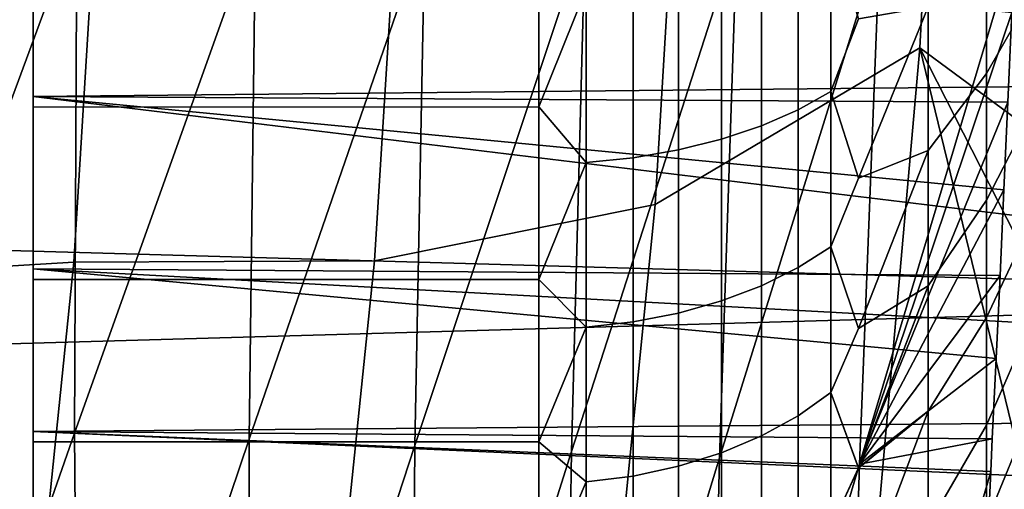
# Model space of a CAD drawing. Header units: metres. Extents: x -166 to 33, y -71 to 34.
# Tile 267 of 332: x 29.33 to 30.632, y -2.055 to -1.435. Entities that reach past the tile are written whole.
import ezdxf

# ---------------------------------------------------------------- set-up
doc = ezdxf.new("R2010")
doc.units = ezdxf.units.M
doc.layers.add('solid_12208131', color=7, linetype='CONTINUOUS')

msp = doc.modelspace()

# ---------------------------------------------------------------- linework, layer by layer
at = {"layer": 'solid_12208131'}
for points in [[(-0.248465, -1.803227, 136.199997), (31.418739, -0.902858, 136.199997), (31.444803, 0, 136.199997), (-0.325886, -0.90159, 136.199997)], [(31.19112, -1.793244, 136.449997), (-0.1715, -0.895804, 136.449997), (-0.197421, 0, 136.449997), (31.268379, -0.89582, 136.449997)], [(29.158617, -1.973199, 163.198822), (29.405586, -1.305546, 161.936615), (29.416843, -0.629387, 162.162262), (29.156506, -1.300328, 163.7117)], [(29.402304, -1.981091, 161.433289), (29.641972, -1.310819, 160.161911), (29.654919, -0.631925, 160.388641), (29.405586, -1.305546, 161.936615)], [(29.633526, -1.989067, 159.668182), (29.866009, -1.316152, 158.387772), (29.880621, -0.634491, 158.61557), (29.641972, -1.310819, 160.161911)], [(29.852625, -1.997134, 157.903687), (30.078047, -1.321549, 156.61441), (30.094296, -0.637088, 156.843262), (29.866009, -1.316152, 158.387772)], [(30.059944, -2.005301, 156.140015), (30.278433, -1.327017, 154.842056), (30.296291, -0.639719, 155.071915), (30.078047, -1.321549, 156.61441)], [(30.255827, -2.013576, 154.377365), (30.467529, -1.332559, 153.070847), (30.486963, -0.642385, 153.301727), (30.278433, -1.327017, 154.842056)], [(30.170589, -1.678781, 49.121826), (30.220901, -0.840443, 49.114994), (30.559858, -0.736855, 53.114628), (30.5208, -1.4717, 53.119671)], [(30.559858, -0.736855, 53.114628), (30.788036, -1.45744, 56.575565), (30.747805, -1.639179, 56.219788), (30.5208, -1.4717, 53.119671)], [(30.559858, -0.736855, 53.114628), (30.825565, -1.287265, 56.929104), (30.788036, -1.45744, 56.575565)], [(29.799341, -1.753442, 45.116024), (29.853682, -0.877736, 45.108257), (30.220901, -0.840443, 49.114994), (30.170589, -1.678781, 49.121826)], [(29.455433, -0.878477, 41.094044), (29.401522, -1.755137, 41.102161), (28.968021, -1.781198, 37.085026), (29.023005, -0.891445, 37.076309)], [(29.455433, -0.878477, 41.094044), (29.853682, -0.877736, 45.108257), (29.799341, -1.753442, 45.116024), (29.401522, -1.755137, 41.102161)], [(31.133202, -2.240872, 136.449997), (-0.094224, -1.793446, 136.449997), (-0.1715, -0.895804, 136.449997), (31.19112, -1.793244, 136.449997)], [(-0.119684, -2.701131, 136.199997), (31.341158, -1.805306, 136.199997), (31.418739, -0.902858, 136.199997), (-0.248465, -1.803227, 136.199997)], [(30.608696, -1.505858, 146.41394), (30.608696, -1.327764, 146.293579), (30.669142, -1.234632, 146.444824), (30.669142, -1.400235, 146.556763)], [(30.608696, -1.327764, 150.60643), (30.608696, -1.505858, 150.486053), (30.669142, -1.400235, 150.343246), (30.669142, -1.234632, 150.45517)], [(29.34763, -1.550008, 145.76532), (29.34763, -1.536287, 145.700027), (29.34763, -1.297446, 145.579605), (29.34763, -1.310106, 145.640442)], [(31.128569, -1.518577, 145.690216), (31.149782, -1.357821, 145.607666), (29.34763, -1.297446, 145.579605), (29.34763, -1.536287, 145.700027)], [(29.34763, -1.550008, 151.134674), (29.34763, -1.310106, 151.259552), (29.34763, -1.297446, 151.320389), (29.34763, -1.536287, 151.199966)], [(30.637127, -1.543706, 151.195816), (29.34763, -1.536287, 151.199966), (29.34763, -1.297446, 151.320389), (30.642151, -1.424913, 151.259293)], [(29.169907, -2.645459, 162.401703), (29.402304, -1.981091, 161.433289), (29.405586, -1.305546, 161.936615), (29.158617, -1.973199, 163.198822)], [(30.016487, -1.310121, 145.640442), (30.016487, -1.550004, 145.76532), (29.34763, -1.550008, 145.76532), (29.34763, -1.310106, 145.640442)], [(30.016487, -1.549991, 151.134689), (30.016487, -1.310108, 151.259552), (29.34763, -1.310106, 151.259552), (29.34763, -1.550008, 151.134674)], [(29.407936, -2.656101, 160.631775), (29.633526, -1.989067, 159.668182), (29.641972, -1.310819, 160.161911), (29.402304, -1.981091, 161.433289)], [(30.079336, -1.393846, 151.214523), (30.016487, -1.310108, 151.259552), (30.016487, -1.549991, 151.134689)], [(30.079336, -1.393846, 145.685471), (30.016487, -1.550004, 145.76532), (30.016487, -1.310121, 145.640442)], [(30.402805, -1.313435, 145.844955), (30.402805, -1.529627, 145.965729), (30.359795, -1.55379, 145.926483), (30.359795, -1.334183, 145.803802)], [(30.402805, -1.529627, 150.934265), (30.402805, -1.313435, 151.055038), (30.359795, -1.334183, 151.096191), (30.359795, -1.55379, 150.973511)], [(30.402805, -1.313435, 145.844955), (30.43944, -1.433342, 145.967392), (30.402805, -1.529627, 145.965729)], [(30.402805, -1.529627, 150.934265), (30.43944, -1.433323, 150.932617), (30.402805, -1.313435, 151.055038)], [(30.440634, -2.021964, 152.615906), (30.645624, -1.338423, 151.301514), (30.646978, -1.303501, 151.317642), (30.467529, -1.332559, 153.070847)], [(29.633587, -2.666861, 158.86235), (29.852625, -1.997134, 157.903687), (29.866009, -1.316152, 158.387772), (29.633526, -1.989067, 159.668182)], [(29.847208, -2.677749, 157.093643), (30.059944, -2.005301, 156.140015), (30.078047, -1.321549, 156.61441), (29.852625, -1.997134, 157.903687)], [(30.049141, -2.688776, 155.325836), (30.255827, -2.013576, 154.377365), (30.278433, -1.327017, 154.842056), (30.059944, -2.005301, 156.140015)], [(30.608696, -1.327764, 146.293579), (30.608696, -1.505858, 146.41394), (30.531868, -1.607648, 146.276321), (30.531868, -1.417516, 146.147812)], [(30.608696, -1.505858, 150.486053), (30.608696, -1.327764, 150.60643), (30.531868, -1.417516, 150.752197), (30.531868, -1.607648, 150.623688)], [(30.239744, -2.699951, 153.559128), (30.440634, -2.021964, 152.615906), (30.467529, -1.332559, 153.070847), (30.255827, -2.013576, 154.377365)], [(30.359795, -1.334183, 145.803802), (30.359795, -1.55379, 145.926483), (30.311329, -1.574923, 145.892166), (30.311329, -1.35233, 145.767807)], [(30.359795, -1.55379, 150.973511), (30.359795, -1.334183, 151.096191), (30.311329, -1.35233, 151.132187), (30.311329, -1.574923, 151.007843)], [(30.440634, -2.021964, 152.615906), (30.642151, -1.424913, 151.259293), (30.645624, -1.338423, 151.301514)], [(30.311329, -1.35233, 145.767807), (30.311329, -1.574923, 145.892166), (30.258175, -1.592691, 145.863312), (30.258175, -1.367587, 145.737549)], [(30.311329, -1.574923, 151.007843), (30.311329, -1.35233, 151.132187), (30.258175, -1.367587, 151.162445), (30.258175, -1.592691, 151.036697)], [(30.258175, -1.367587, 145.737549), (30.258175, -1.592691, 145.863312), (30.20118, -1.606812, 145.840378), (30.20118, -1.379711, 145.713501)], [(30.258175, -1.592691, 151.036697), (30.258175, -1.367587, 151.162445), (30.20118, -1.379711, 151.186493), (30.20118, -1.606812, 151.059631)], [(30.20118, -1.379711, 145.713501), (30.20118, -1.606812, 145.840378), (30.141251, -1.61706, 145.82373), (30.141251, -1.388511, 145.696045)], [(30.20118, -1.606812, 151.059631), (30.20118, -1.379711, 151.186493), (30.141251, -1.388511, 151.203949), (30.141251, -1.61706, 151.076279)], [(30.141251, -1.388511, 145.696045), (30.141251, -1.61706, 145.82373), (30.079336, -1.623273, 145.813629), (30.079336, -1.393846, 145.685471)], [(30.141251, -1.61706, 151.076279), (30.141251, -1.388511, 151.203949), (30.079336, -1.393846, 151.214523), (30.079336, -1.623273, 151.086365)], [(30.079336, -1.393846, 145.685471), (30.079336, -1.623273, 145.813629), (30.016487, -1.550004, 145.76532)], [(30.079336, -1.623273, 151.086365), (30.079336, -1.393846, 151.214523), (30.016487, -1.549991, 151.134689)], [(30.608696, -1.673103, 146.548981), (30.608696, -1.505858, 146.41394), (30.669142, -1.400235, 146.556763), (30.669142, -1.555749, 146.682327)], [(30.608696, -1.505858, 150.486053), (30.608696, -1.673103, 150.351013), (30.669142, -1.555749, 150.217667), (30.669142, -1.400235, 150.343246)], [(30.402805, -1.529627, 145.965729), (30.43944, -1.433342, 145.967392), (30.531868, -1.417516, 146.147812), (30.43944, -1.64426, 146.101776)], [(30.402805, -1.529627, 150.934265), (30.43944, -1.644243, 150.798248), (30.531868, -1.417516, 150.752197), (30.43944, -1.433323, 150.932617)], [(30.531868, -1.417516, 146.147812), (30.531868, -1.607648, 146.276321), (30.43944, -1.64426, 146.101776)], [(30.531868, -1.607648, 150.623688), (30.531868, -1.417516, 150.752197), (30.43944, -1.644243, 150.798248)], [(30.440634, -2.021964, 152.615906), (30.637127, -1.543706, 151.195816), (30.642151, -1.424913, 151.259293)], [(30.087076, -2.514437, 49.133167), (30.170589, -1.678781, 49.121826), (30.5208, -1.4717, 53.119671), (30.455946, -2.204703, 53.12804)], [(30.5208, -1.4717, 53.119671), (30.658285, -2.036712, 55.504734), (30.608393, -2.252475, 55.14616), (30.455946, -2.204703, 53.12804)], [(30.5208, -1.4717, 53.119671), (30.747805, -1.639179, 56.219788), (30.70466, -1.832242, 55.862793)], [(30.5208, -1.4717, 53.119671), (30.70466, -1.832242, 55.862793), (30.658285, -2.036712, 55.504734)], [(30.608696, -1.505858, 146.41394), (30.608696, -1.673103, 146.548981), (30.531868, -1.786198, 146.420486), (30.531868, -1.607648, 146.276321)], [(30.608696, -1.673103, 150.351013), (30.608696, -1.505858, 150.486053), (30.531868, -1.607648, 150.623688), (30.531868, -1.786198, 150.479523)], [(31.093777, -1.747413, 145.829117), (31.128569, -1.518577, 145.690216), (29.34763, -1.536287, 145.700027)], [(29.34763, -1.550008, 145.76532), (29.34763, -1.763923, 145.840195), (29.34763, -1.536287, 145.700027)], [(31.075001, -1.857639, 145.906052), (31.093777, -1.747413, 145.829117), (29.34763, -1.536287, 145.700027), (29.34763, -1.763923, 145.840195)], [(29.34763, -1.550008, 151.134674), (29.34763, -1.536287, 151.199966), (29.34763, -1.763923, 151.059799)], [(30.626774, -1.772557, 151.053955), (29.34763, -1.763923, 151.059799), (29.34763, -1.536287, 151.199966), (30.631975, -1.659605, 151.12735)], [(30.637127, -1.543706, 151.195816), (30.631975, -1.659605, 151.12735), (29.34763, -1.536287, 151.199966)], [(30.402805, -1.529627, 145.965729), (30.402805, -1.734797, 146.104401), (30.359795, -1.762201, 146.067352), (30.359795, -1.55379, 145.926483)], [(30.402805, -1.734797, 150.795593), (30.402805, -1.529627, 150.934265), (30.359795, -1.55379, 150.973511), (30.359795, -1.762201, 150.832657)], [(30.402805, -1.529627, 145.965729), (30.43944, -1.64426, 146.101776), (30.402805, -1.734797, 146.104401)], [(30.402805, -1.734797, 150.795593), (30.43944, -1.644243, 150.798248), (30.402805, -1.529627, 150.934265)], [(30.016487, -1.549991, 151.134689), (29.34763, -1.550008, 151.134674), (29.34763, -1.778084, 150.98938), (30.016487, -1.778079, 150.98938)], [(30.016487, -1.550004, 145.76532), (30.016487, -1.77809, 145.910629), (29.34763, -1.778084, 145.910629), (29.34763, -1.550008, 145.76532)], [(29.34763, -1.550008, 145.76532), (29.34763, -1.778084, 145.910629), (29.34763, -1.763923, 145.840195)], [(29.34763, -1.778084, 150.98938), (29.34763, -1.550008, 151.134674), (29.34763, -1.763923, 151.059799)], [(30.079336, -1.623273, 151.086365), (30.016487, -1.549991, 151.134689), (30.016487, -1.778079, 150.98938)], [(30.079336, -1.623273, 145.813629), (30.016487, -1.77809, 145.910629), (30.016487, -1.550004, 145.76532)], [(30.440634, -2.021964, 152.615906), (30.631975, -1.659605, 151.12735), (30.637127, -1.543706, 151.195816)], [(30.359795, -1.55379, 145.926483), (30.359795, -1.762201, 146.067352), (30.311329, -1.786169, 146.034943), (30.311329, -1.574923, 145.892166)], [(30.359795, -1.762201, 150.832657), (30.359795, -1.55379, 150.973511), (30.311329, -1.574923, 151.007843), (30.311329, -1.786169, 150.865067)], [(30.608696, -1.828293, 146.697723), (30.608696, -1.673103, 146.548981), (30.669142, -1.555749, 146.682327), (30.669142, -1.700054, 146.820633)], [(30.608696, -1.673103, 150.351013), (30.608696, -1.828293, 150.202271), (30.669142, -1.700054, 150.079376), (30.669142, -1.555749, 150.217667)], [(30.311329, -1.574923, 145.892166), (30.311329, -1.786169, 146.034943), (30.258175, -1.806321, 146.00769), (30.258175, -1.592691, 145.863312)], [(30.311329, -1.786169, 150.865067), (30.311329, -1.574923, 151.007843), (30.258175, -1.592691, 151.036697), (30.258175, -1.806321, 150.892303)], [(30.258175, -1.592691, 145.863312), (30.258175, -1.806321, 146.00769), (30.20118, -1.822335, 145.986038), (30.20118, -1.606812, 145.840378)], [(30.258175, -1.806321, 150.892303), (30.258175, -1.592691, 151.036697), (30.20118, -1.606812, 151.059631), (30.20118, -1.822335, 150.913956)], [(30.20118, -1.606812, 145.840378), (30.20118, -1.822335, 145.986038), (30.141251, -1.833958, 145.970322), (30.141251, -1.61706, 145.82373)], [(30.20118, -1.822335, 150.913956), (30.20118, -1.606812, 151.059631), (30.141251, -1.61706, 151.076279), (30.141251, -1.833958, 150.929672)], [(30.402805, -1.734797, 146.104401), (30.43944, -1.64426, 146.101776), (30.531868, -1.607648, 146.276321), (30.43944, -1.842665, 146.254013)], [(30.402805, -1.734797, 150.795593), (30.43944, -1.842649, 150.645996), (30.531868, -1.607648, 150.623688), (30.43944, -1.644243, 150.798248)], [(30.531868, -1.607648, 146.276321), (30.531868, -1.786198, 146.420486), (30.43944, -1.842665, 146.254013)], [(30.531868, -1.786198, 150.479523), (30.531868, -1.607648, 150.623688), (30.43944, -1.842649, 150.645996)], [(30.079336, -1.623273, 145.813629), (30.079336, -1.841005, 145.9608), (30.016487, -1.77809, 145.910629)], [(30.079336, -1.841005, 150.939209), (30.079336, -1.623273, 151.086365), (30.016487, -1.778079, 150.98938)], [(30.141251, -1.61706, 145.82373), (30.141251, -1.833958, 145.970322), (30.079336, -1.841005, 145.9608), (30.079336, -1.623273, 145.813629)], [(30.141251, -1.833958, 150.929672), (30.141251, -1.61706, 151.076279), (30.079336, -1.623273, 151.086365), (30.079336, -1.841005, 150.939209)], [(30.440634, -2.021964, 152.615906), (30.626774, -1.772557, 151.053955), (30.631975, -1.659605, 151.12735)], [(29.709143, -2.626146, 45.128918), (29.799341, -1.753442, 45.116024), (30.170589, -1.678781, 49.121826), (30.087076, -2.514437, 49.133167)], [(30.608696, -1.673103, 146.548981), (30.608696, -1.828293, 146.697723), (30.531868, -1.951878, 146.579269), (30.531868, -1.786198, 146.420486)], [(30.608696, -1.828293, 150.202271), (30.608696, -1.673103, 150.351013), (30.531868, -1.786198, 150.479523), (30.531868, -1.951878, 150.320724)], [(30.608696, -1.97031, 146.859085), (30.608696, -1.828293, 146.697723), (30.669142, -1.700054, 146.820633), (30.669142, -1.832109, 146.970673)], [(30.608696, -1.828293, 150.202271), (30.608696, -1.97031, 150.040909), (30.669142, -1.832109, 149.929321), (30.669142, -1.700054, 150.079376)], [(30.402805, -1.734797, 146.104401), (30.402805, -1.927469, 146.259964), (30.359795, -1.957916, 146.225372), (30.359795, -1.762201, 146.067352)], [(30.402805, -1.927469, 150.64003), (30.402805, -1.734797, 150.795593), (30.359795, -1.762201, 150.832657), (30.359795, -1.957916, 150.674622)], [(30.402805, -1.734797, 146.104401), (30.43944, -1.842665, 146.254013), (30.402805, -1.927469, 146.259964)], [(30.402805, -1.927469, 150.64003), (30.43944, -1.842649, 150.645996), (30.402805, -1.734797, 150.795593)], [(29.401522, -1.755137, 41.102161), (29.312027, -2.628839, 41.115639), (28.876747, -2.667912, 37.099495), (28.968021, -1.781198, 37.085026)], [(29.401522, -1.755137, 41.102161), (29.799341, -1.753442, 45.116024), (29.709143, -2.626146, 45.128918), (29.312027, -2.628839, 41.115639)], [(29.34763, -1.778084, 145.910629), (29.34763, -1.978884, 145.999191), (29.34763, -1.763923, 145.840195)], [(31.055429, -1.964643, 145.987747), (31.075001, -1.857639, 145.906052), (29.34763, -1.763923, 145.840195), (29.34763, -1.978884, 145.999191)], [(29.34763, -1.778084, 150.98938), (29.34763, -1.763923, 151.059799), (29.34763, -1.978884, 150.900818)], [(30.616497, -1.988383, 150.893112), (29.34763, -1.978884, 150.900818), (29.34763, -1.763923, 151.059799), (30.621592, -1.882258, 150.975784)], [(30.626774, -1.772557, 151.053955), (30.621592, -1.882258, 150.975784), (29.34763, -1.763923, 151.059799)], [(30.359795, -1.762201, 146.067352), (30.359795, -1.957916, 146.225372), (30.311329, -1.984546, 146.195114), (30.311329, -1.786169, 146.034943)], [(30.359795, -1.957916, 150.674622), (30.359795, -1.762201, 150.832657), (30.311329, -1.786169, 150.865067), (30.311329, -1.984546, 150.70488)], [(30.016487, -1.778079, 150.98938), (29.34763, -1.778084, 150.98938), (29.34763, -1.992635, 150.824738), (30.016487, -1.992633, 150.824738)], [(29.34763, -1.778084, 145.910629), (29.34763, -1.992635, 146.075256), (29.34763, -1.978884, 145.999191)], [(29.34763, -1.992635, 150.824738), (29.34763, -1.778084, 150.98938), (29.34763, -1.978884, 150.900818)], [(30.016487, -1.77809, 145.910629), (30.016487, -1.992645, 146.075272), (29.34763, -1.992635, 146.075256), (29.34763, -1.778084, 145.910629)], [(30.079336, -1.841005, 150.939209), (30.016487, -1.778079, 150.98938), (30.016487, -1.992633, 150.824738)], [(30.079336, -1.841005, 145.9608), (30.016487, -1.992645, 146.075272), (30.016487, -1.77809, 145.910629)], [(30.440634, -2.021964, 152.615906), (30.621592, -1.882258, 150.975784), (30.626774, -1.772557, 151.053955)], [(31.062485, -2.687047, 136.449997), (-0.036286, -2.241207, 136.449997), (-0.094224, -1.793446, 136.449997), (31.133202, -2.240872, 136.449997)], [(30.311329, -1.786169, 146.034943), (30.311329, -1.984546, 146.195114), (30.258175, -2.006936, 146.169678), (30.258175, -1.806321, 146.00769)], [(30.311329, -1.984546, 150.70488), (30.311329, -1.786169, 150.865067), (30.258175, -1.806321, 150.892303), (30.258175, -2.006936, 150.730316)], [(30.402805, -1.927469, 146.259964), (30.43944, -1.842665, 146.254013), (30.531868, -1.786198, 146.420486), (30.43944, -2.027046, 146.422974)], [(30.402805, -1.927469, 150.64003), (30.43944, -2.027031, 150.477051), (30.531868, -1.786198, 150.479523), (30.43944, -1.842649, 150.645996)], [(30.531868, -1.786198, 146.420486), (30.531868, -1.951878, 146.579269), (30.43944, -2.027046, 146.422974)], [(30.531868, -1.951878, 150.320724), (30.531868, -1.786198, 150.479523), (30.43944, -2.027031, 150.477051)], [(0.06018, -3.591479, 136.199997), (31.212185, -2.70363, 136.199997), (31.341158, -1.805306, 136.199997), (-0.119684, -2.701131, 136.199997)], [(30.258175, -1.806321, 146.00769), (30.258175, -2.006936, 146.169678), (30.20118, -2.024729, 146.14946), (30.20118, -1.822335, 145.986038)], [(30.258175, -2.006936, 150.730316), (30.258175, -1.806321, 150.892303), (30.20118, -1.822335, 150.913956), (30.20118, -2.024729, 150.750534)], [(30.20118, -1.822335, 145.986038), (30.20118, -2.024729, 146.14946), (30.141251, -2.037642, 146.134781), (30.141251, -1.833958, 145.970322)], [(30.20118, -2.024729, 150.750534), (30.20118, -1.822335, 150.913956), (30.141251, -1.833958, 150.929672), (30.141251, -2.037642, 150.765213)], [(30.141251, -1.833958, 145.970322), (30.141251, -2.037642, 146.134781), (30.079336, -2.045471, 146.1259), (30.079336, -1.841005, 145.9608)], [(30.141251, -2.037642, 150.765213), (30.141251, -1.833958, 150.929672), (30.079336, -1.841005, 150.939209), (30.079336, -2.045471, 150.774109)], [(30.608696, -1.828293, 146.697723), (30.608696, -1.97031, 146.859085), (30.531868, -2.103495, 146.751541), (30.531868, -1.951878, 146.579269)], [(30.608696, -1.97031, 150.040909), (30.608696, -1.828293, 150.202271), (30.531868, -1.951878, 150.320724), (30.531868, -2.103495, 150.148453)], [(30.608696, -2.098131, 147.031906), (30.608696, -1.97031, 146.859085), (30.669142, -1.832109, 146.970673), (30.669142, -1.950965, 147.131378)], [(30.608696, -1.97031, 150.040909), (30.608696, -2.098131, 149.868088), (30.669142, -1.950965, 149.768616), (30.669142, -1.832109, 149.929321)], [(30.079336, -1.841005, 145.9608), (30.079336, -2.045471, 146.1259), (30.016487, -1.992645, 146.075272)], [(30.079336, -2.045471, 150.774109), (30.079336, -1.841005, 150.939209), (30.016487, -1.992633, 150.824738)], [(30.440634, -2.021964, 152.615906), (30.616497, -1.988383, 150.893112), (30.621592, -1.882258, 150.975784)], [(30.657284, -2.242808, 55.74651), (30.740278, -1.899982, 56.388248), (30.706236, -2.326566, 56.459415), (30.617521, -2.659826, 55.828159)], [(30.402805, -1.927469, 146.259964), (30.402805, -2.106252, 146.43132), (30.359795, -2.139524, 146.399429), (30.359795, -1.957916, 146.225372)], [(30.402805, -2.106252, 150.468674), (30.402805, -1.927469, 150.64003), (30.359795, -1.957916, 150.674622), (30.359795, -2.139524, 150.500565)], [(30.402805, -1.927469, 146.259964), (30.43944, -2.027046, 146.422974), (30.402805, -2.106252, 146.43132)], [(30.402805, -2.106252, 150.468674), (30.43944, -2.027031, 150.477051), (30.402805, -1.927469, 150.64003)], [(30.402805, -2.106252, 146.43132), (30.43944, -2.027046, 146.422974), (30.531868, -1.951878, 146.579269), (30.43944, -2.196, 146.607346)], [(30.402805, -2.106252, 150.468674), (30.43944, -2.195986, 150.292664), (30.531868, -1.951878, 150.320724), (30.43944, -2.027031, 150.477051)], [(30.531868, -1.951878, 146.579269), (30.531868, -2.103495, 146.751541), (30.43944, -2.196, 146.607346)], [(30.531868, -2.103495, 150.148453), (30.531868, -1.951878, 150.320724), (30.43944, -2.195986, 150.292664)], [(30.608696, -2.210835, 147.214951), (30.608696, -2.098131, 147.031906), (30.669142, -1.950965, 147.131378), (30.669142, -2.055763, 147.301575)], [(30.608696, -2.098131, 149.868088), (30.608696, -2.210835, 149.685043), (30.669142, -2.055763, 149.598419), (30.669142, -1.950965, 149.768616)], [(31.037935, -2.054574, 146.062271), (31.055429, -1.964643, 145.987747), (29.34763, -1.978884, 145.999191)], [(30.359795, -1.957916, 146.225372), (30.359795, -2.139524, 146.399429), (30.311329, -2.168624, 146.371536), (30.311329, -1.984546, 146.195114)], [(30.359795, -2.139524, 150.500565), (30.359795, -1.957916, 150.674622), (30.311329, -1.984546, 150.70488), (30.311329, -2.168624, 150.528458)], [(29.34763, -1.992635, 146.075256), (29.34763, -2.179662, 146.175888), (29.34763, -1.978884, 145.999191)], [(31.035196, -2.068186, 146.074051), (31.037935, -2.054574, 146.062271), (29.34763, -1.978884, 145.999191), (29.34763, -2.179662, 146.175888)], [(29.34763, -1.992635, 150.824738), (29.34763, -1.978884, 150.900818), (29.34763, -2.179662, 150.724106)], [(30.606936, -2.189251, 150.714874), (29.34763, -2.179662, 150.724106), (29.34763, -1.978884, 150.900818), (30.614422, -2.031739, 150.857178)], [(30.616497, -1.988383, 150.893112), (30.614422, -2.031739, 150.857178), (29.34763, -1.978884, 150.900818)], [(30.608696, -1.97031, 146.859085), (30.608696, -2.098131, 147.031906), (30.531868, -2.239956, 146.93605), (30.531868, -2.103495, 146.751541)], [(30.608696, -2.098131, 149.868088), (30.608696, -1.97031, 150.040909), (30.531868, -2.103495, 150.148453), (30.531868, -2.239956, 149.963943)], [(29.137293, -3.314281, 161.694214), (29.407936, -2.656101, 160.631775), (29.402304, -1.981091, 161.433289), (29.169907, -2.645459, 162.401703)], [(30.016487, -1.992633, 150.824738), (29.34763, -1.992635, 150.824738), (29.34763, -2.192039, 150.642029), (30.016487, -2.192023, 150.642044)], [(29.34763, -1.992635, 146.075256), (29.34763, -2.192039, 146.25798), (29.34763, -2.179662, 146.175888)], [(29.34763, -2.192039, 150.642029), (29.34763, -1.992635, 150.824738), (29.34763, -2.179662, 150.724106)], [(30.016487, -1.992645, 146.075272), (30.016487, -2.192034, 146.257965), (29.34763, -2.192039, 146.25798), (29.34763, -1.992635, 146.075256)], [(29.370043, -3.327683, 159.920792), (29.633587, -2.666861, 158.86235), (29.633526, -1.989067, 159.668182), (29.407936, -2.656101, 160.631775)], [(30.079336, -2.045471, 150.774109), (30.016487, -1.992633, 150.824738), (30.016487, -2.192023, 150.642044)], [(30.079336, -2.045471, 146.1259), (30.016487, -2.192034, 146.257965), (30.016487, -1.992645, 146.075272)], [(30.311329, -1.984546, 146.195114), (30.311329, -2.168624, 146.371536), (30.258175, -2.19309, 146.348099), (30.258175, -2.006936, 146.169678)], [(30.311329, -2.168624, 150.528458), (30.311329, -1.984546, 150.70488), (30.258175, -2.006936, 150.730316), (30.258175, -2.19309, 150.55191)], [(30.419374, -2.711286, 151.793671), (30.614422, -2.031739, 150.857178), (30.616497, -1.988383, 150.893112), (30.440634, -2.021964, 152.615906)], [(29.5905, -3.341239, 158.147964), (29.847208, -2.677749, 157.093643), (29.852625, -1.997134, 157.903687), (29.633587, -2.666861, 158.86235)], [(29.799011, -3.354961, 156.3759), (30.049141, -2.688776, 155.325836), (30.059944, -2.005301, 156.140015), (29.847208, -2.677749, 157.093643)], [(29.995926, -3.368862, 154.604828), (30.239744, -2.699951, 153.559128), (30.255827, -2.013576, 154.377365), (30.049141, -2.688776, 155.325836)], [(30.258175, -2.006936, 146.169678), (30.258175, -2.19309, 146.348099), (30.20118, -2.212534, 146.329453), (30.20118, -2.024729, 146.14946)], [(30.258175, -2.19309, 150.55191), (30.258175, -2.006936, 150.730316), (30.20118, -2.024729, 150.750534), (30.20118, -2.212534, 150.570541)], [(30.20118, -2.024729, 146.14946), (30.20118, -2.212534, 146.329453), (30.141251, -2.226645, 146.315933), (30.141251, -2.037642, 146.134781)], [(30.20118, -2.212534, 150.570541), (30.20118, -2.024729, 150.750534), (30.141251, -2.037642, 150.765213), (30.141251, -2.226645, 150.584061)], [(30.181608, -3.382955, 152.834915), (30.419374, -2.711286, 151.793671), (30.440634, -2.021964, 152.615906), (30.239744, -2.699951, 153.559128)], [(30.419374, -2.711286, 151.793671), (30.606936, -2.189251, 150.714874), (30.614422, -2.031739, 150.857178)], [(30.141251, -2.037642, 146.134781), (30.141251, -2.226645, 146.315933), (30.079336, -2.235201, 146.307739), (30.079336, -2.045471, 146.1259)], [(30.141251, -2.226645, 150.584061), (30.141251, -2.037642, 150.765213), (30.079336, -2.045471, 150.774109), (30.079336, -2.235201, 150.59227)], [(30.608393, -2.252475, 55.14616), (30.658285, -2.036712, 55.504734), (30.657284, -2.242808, 55.74651), (30.563152, -2.620764, 55.105568)], [(30.079336, -2.045471, 146.1259), (30.079336, -2.235201, 146.307739), (30.016487, -2.192034, 146.257965)], [(30.079336, -2.235201, 150.59227), (30.079336, -2.045471, 150.774109), (30.016487, -2.192023, 150.642044)]]:
    msp.add_3dface(points, dxfattribs=at)

doc.saveas('drawing.dxf')
